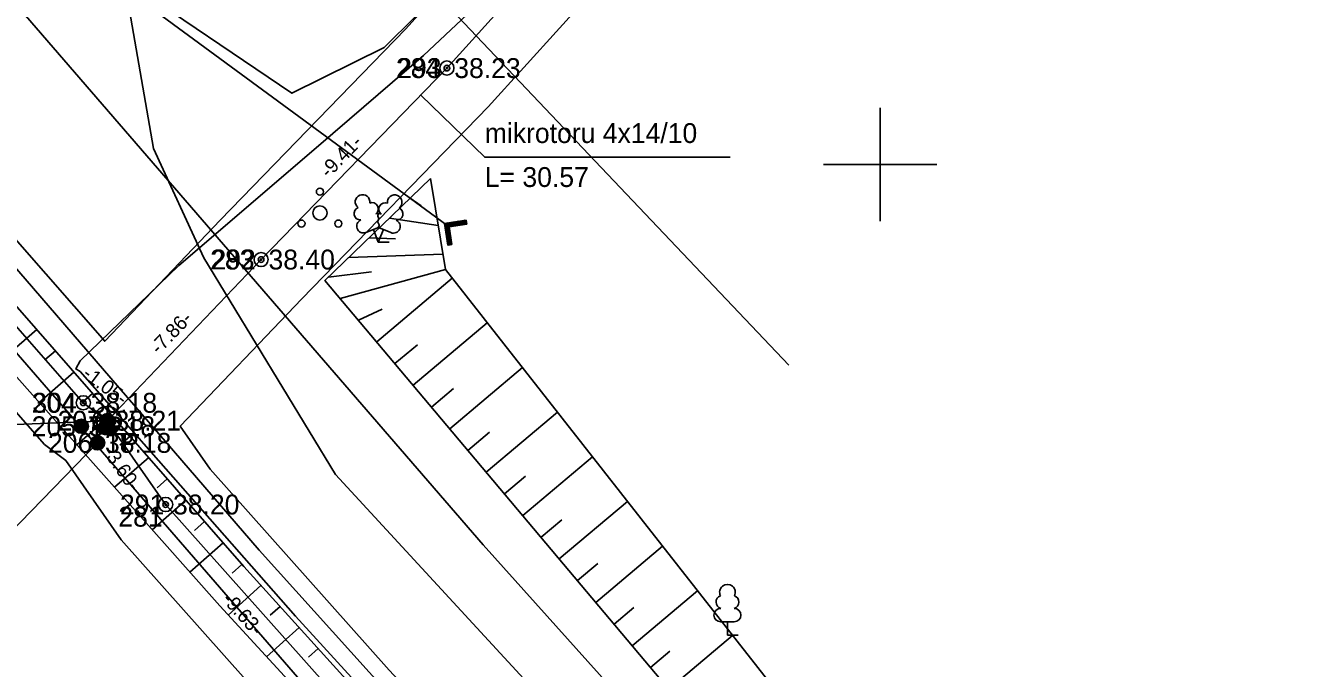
# Model space of a CAD drawing. Extents: x 647603 to 650850, y 6482647 to 6486043.
# Drawn here: x 649119.86 to 649164.86, y 6483582.24 to 6483604.9 of the extents above; entities that cross this region are included whole.
import ezdxf

# ---------------------------------------------------------------- set-up
doc = ezdxf.new("R2010")
doc.units = 0
for name, color, linetype in [('JOONSIDE', 7, 'Continuous'), ('KOORDPUNKT', 7, 'Continuous'), ('MOOTKORG_EH2000', 7, 'Continuous'), ('MOOTMPUNKT', 7, 'Continuous'), ('MOOTNR', 7, 'Continuous'), ('MOOTPIIR', 7, 'Continuous'), ('MPOHULIIN', 7, 'Continuous'), ('PIIR', 7, 'Continuous'), ('POST', 7, 'Continuous'), ('PUU', 7, 'Continuous'), ('RELJEEF', 7, 'Continuous'), ('SIKAEV', 7, 'Continuous'), ('SITRASS', 7, 'Continuous'), ('TEE', 7, 'Continuous'), ('TRUUP', 7, 'Continuous'), ('VORK', 7, 'Continuous')]:
    doc.layers.add(name, color=color, linetype=linetype)

msp = doc.modelspace()

# ---------------------------------------------------------------- linework, layer by layer
at = {"layer": 'KOORDPUNKT'}
for centre, radius in [((649134.722, 6483603.402), 0.25), ((649134.722, 6483603.402), 0.025), ((649134.722, 6483603.402), 0.0221), ((649134.722, 6483603.402), 0.0191), ((649134.722, 6483603.402), 0.0161), ((649134.722, 6483603.402), 0.0132), ((649134.722, 6483603.402), 0.0102), ((649134.722, 6483603.402), 0.00726), ((649134.722, 6483603.402), 0.0043), ((649128.171, 6483596.652), 0.25), ((649128.171, 6483596.652), 0.025), ((649128.171, 6483596.652), 0.0221), ((649128.171, 6483596.652), 0.0191), ((649128.171, 6483596.652), 0.0161), ((649128.171, 6483596.652), 0.0132), ((649128.171, 6483596.652), 0.0102), ((649128.171, 6483596.652), 0.00726), ((649128.171, 6483596.652), 0.0043), ((649121.901, 6483591.603), 0.25), ((649121.901, 6483591.603), 0.025), ((649121.901, 6483591.603), 0.0221), ((649121.901, 6483591.603), 0.0191), ((649121.901, 6483591.603), 0.0161), ((649121.901, 6483591.603), 0.0132), ((649121.901, 6483591.603), 0.0102), ((649121.901, 6483591.603), 0.00726), ((649121.901, 6483591.603), 0.0043), ((649122.744, 6483590.971), 0.25), ((649122.744, 6483590.971), 0.025), ((649122.744, 6483590.971), 0.0221), ((649122.744, 6483590.971), 0.0191), ((649122.744, 6483590.971), 0.0161), ((649122.744, 6483590.971), 0.0132), ((649122.744, 6483590.971), 0.0102), ((649122.744, 6483590.971), 0.00726), ((649122.744, 6483590.971), 0.0043), ((649124.804, 6483588.016), 0.25), ((649124.804, 6483588.016), 0.025), ((649124.804, 6483588.016), 0.0221), ((649124.804, 6483588.016), 0.0191), ((649124.804, 6483588.016), 0.0161), ((649124.804, 6483588.016), 0.0132), ((649124.804, 6483588.016), 0.0102), ((649124.804, 6483588.016), 0.00726), ((649124.804, 6483588.016), 0.0043)]:
    msp.add_circle(centre, radius, dxfattribs=at)
at = {"layer": 'MOOTMPUNKT'}
for centre in [(649134.722, 6483603.402), (649128.171, 6483596.652), (649121.901, 6483591.603), (649121.831, 6483590.776), (649122.744, 6483590.971), (649122.405, 6483590.189), (649124.804, 6483588.016)]:
    msp.add_circle(centre, 0.1, dxfattribs=at)
at = {"layer": 'MOOTPIIR'}
for points in [[(649159.856, 6483552.786), (649149.872, 6483563.618), (649142.516, 6483571.693), (649132.683, 6483582.176), (649126.377, 6483589.257), (649125.32, 6483590.773), (649129.612, 6483595.265), (649136.182, 6483602.034), (649144.977, 6483611.76), (649143.497, 6483614.458), (649142.536, 6483616.212), (649139.028, 6483614.289), (649139.99, 6483612.535), (649140.101, 6483612.332), (649133.262, 6483604.77), (649126.73, 6483598.039), (649122.656, 6483593.775), (649115.326, 6483602.128), (649106.369, 6483612.491), (649095.611, 6483625.165), (649086.716, 6483635.313), (649077.265, 6483645.795), (649067.421, 6483656.506), (649058.535, 6483665.838)], [(649055.693, 6483663.022), (649064.499, 6483653.774), (649074.307, 6483643.103), (649083.726, 6483632.655), (649092.583, 6483622.553), (649103.331, 6483609.889), (649112.31, 6483599.5), (649120.535, 6483590.128), (649121.287, 6483589.564), (649123.231, 6483586.775), (649129.731, 6483579.478), (649139.578, 6483568.977), (649146.922, 6483560.916), (649156.924, 6483550.066), (649166.671, 6483539.624)]]:
    msp.add_lwpolyline(points, dxfattribs=at)
at = {"layer": 'MPOHULIIN'}
msp.add_lwpolyline([(649078.599, 6483671.155), (649089.706, 6483653.108), (649122.104, 6483618.928), (649146.775, 6483592.924)], dxfattribs=at)
at = {"layer": 'PIIR'}
for points in [[(649188.12, 6483702.75), (649205.23, 6483687.66), (649248.07, 6483651.84), (649155.3, 6483566.2), (649150.42, 6483569.84), (649157.42, 6483578.04), (649153.33, 6483581.44), (649147.07, 6483574.26), (649136, 6483586.59), (649106.42, 6483620.8), (649108.48, 6483622.86)], [(649207.24, 6483501.6), (649195.93, 6483497.36), (649030.89, 6483443.72), (649022.31, 6483442.3), (649017.91, 6483442.3), (649009.65, 6483444.09), (649001.94, 6483451.27), (648916.99, 6483572.2), (649033.51, 6483686.99), (649065.19, 6483654.96), (649083.85, 6483634.54), (649130.06, 6483581.23), (649173.13, 6483535.11), (649192.01, 6483516.32)]]:
    msp.add_lwpolyline(points, close=True, dxfattribs=at)
for points in [[(649308.21, 6483427), (649287.8, 6483440.33), (649259.51, 6483459.39), (649237.86, 6483475.28), (649221.37, 6483489), (649207.24, 6483501.6), (649192.01, 6483516.32), (649173.13, 6483535.11), (649130.06, 6483581.23), (649083.85, 6483634.54), (649065.19, 6483654.96), (649033.51, 6483686.99)], [(649070.99, 6483660.48), (649089.83, 6483639.86), (649106.42, 6483620.8), (649136, 6483586.59), (649147.07, 6483574.26), (649146.34, 6483573.47), (649150.42, 6483569.84), (649155.3, 6483566.2), (649178.87, 6483540.67), (649197.61, 6483522.04), (649215.71, 6483504.87), (649226.59, 6483495.06), (649242.78, 6483481.58), (649264.11, 6483465.93), (649292.22, 6483446.99)]]:
    msp.add_lwpolyline(points, dxfattribs=at)
at = {"layer": 'POST'}
msp.add_lwpolyline([(649122.405, 6483590.189), (649119.283, 6483586.979), (649113.053, 6483586.979)], dxfattribs=at)
for centre, radius in [((649121.831, 6483590.776), 0.25), ((649121.831, 6483590.776), 0.225), ((649121.831, 6483590.776), 0.2), ((649121.831, 6483590.776), 0.175), ((649121.831, 6483590.776), 0.15), ((649121.831, 6483590.776), 0.125), ((649121.831, 6483590.776), 0.1), ((649121.831, 6483590.776), 0.075), ((649121.831, 6483590.776), 0.05), ((649121.831, 6483590.776), 0.025), ((649122.405, 6483590.189), 0.25), ((649122.405, 6483590.189), 0.225), ((649122.405, 6483590.189), 0.2), ((649122.405, 6483590.189), 0.175), ((649122.405, 6483590.189), 0.15), ((649122.405, 6483590.189), 0.125), ((649122.405, 6483590.189), 0.1), ((649122.405, 6483590.189), 0.075), ((649122.405, 6483590.189), 0.05), ((649122.405, 6483590.189), 0.025)]:
    msp.add_circle(centre, radius, dxfattribs=at)
at = {"layer": 'PUU'}
for p, q in [((649131.864, 6483597.606), (649132.309, 6483597.781)), ((649132.304, 6483597.271), (649132.129, 6483597.711)), ((649132.304, 6483597.271), (649132.484, 6483597.711)), ((649132.309, 6483597.781), (649132.749, 6483597.601)), ((649132.684, 6483597.271), (649132.304, 6483597.271)), ((649144.856, 6483583.88), (649144.376, 6483583.88)), ((649144.616, 6483583.405), (649144.616, 6483583.88)), ((649144.996, 6483583.405), (649144.616, 6483583.405))]:
    msp.add_line(p, q, dxfattribs=at)
msp.add_lwpolyline([(649132.309, 6483598.276), (649132.289, 6483598.201), (649132.289, 6483598.181), (649132.299, 6483598.151), (649132.319, 6483598.116), (649132.324, 6483598.096), (649132.309, 6483598.061), (649132.284, 6483598.011), (649132.279, 6483597.986), (649132.284, 6483597.971), (649132.294, 6483597.941), (649132.329, 6483597.881), (649132.334, 6483597.861), (649132.329, 6483597.841), (649132.314, 6483597.806), (649132.309, 6483597.781)], dxfattribs=at)
for centre, radius in [((649130.245, 6483599.045), 0.125), ((649130.245, 6483598.295), 0.25), ((649129.595, 6483597.92), 0.125), ((649130.895, 6483597.92), 0.125)]:
    msp.add_circle(centre, radius, dxfattribs=at)
for centre, radius, start, end in [((649131.747, 6483598.685), 0.256, 111.5027, 232.5173), ((649131.747, 6483598.685), 0.256, 350.4856, 111.5002), ((649132.883, 6483598.676), 0.256, 67.6168, 188.6314), ((649132.883, 6483598.676), 0.256, 306.5997, 67.6143), ((649131.673, 6483598.274), 0.224, 111.4304, 274.4987), ((649132.082, 6483598.435), 0.224, 308.5041, 111.5725), ((649132.545, 6483598.43), 0.225, 67.7016, 230.5126), ((649132.95, 6483598.264), 0.224, 264.6183, 67.6866), ((649131.778, 6483597.829), 0.237, 111.5014, 291.5004), ((649132.308, 6483598.038), 0.237, 66.7655, 111.5015), ((649132.839, 6483597.821), 0.237, 247.6166, 67.6155), ((649144.616, 6483584.925), 0.277, 332.5799, 207.4201), ((649144.446, 6483584.578), 0.233, 109.0217, 253.1415), ((649144.786, 6483584.578), 0.233, 286.8508, 70.9859), ((649144.379, 6483584.117), 0.238, 90.0016, 269.3953), ((649144.853, 6483584.117), 0.238, 270.6047, 89.9984)]:
    msp.add_arc(centre, radius, start, end, dxfattribs=at)
at = {"layer": 'RELJEEF'}
for p, q in [((649133.424, 6483598.811), (649133.81, 6483598.549)), ((649132.704, 6483598.117), (649134.414, 6483597.85)), ((649131.985, 6483597.422), (649132.905, 6483597.378)), ((649131.265, 6483596.728), (649134.58, 6483596.842)), ((649130.546, 6483596.033), (649132.066, 6483596.214)), ((649130.959, 6483595.28), (649134.668, 6483596.304)), ((649132.247, 6483593.75), (649134.912, 6483595.993)), ((649131.603, 6483594.515), (649132.44, 6483594.898)), ((649133.534, 6483592.22), (649136.148, 6483594.418)), ((649120.257, 6483594.189), (649119.022, 6483593.11)), ((649132.891, 6483592.985), (649133.682, 6483593.651)), ((649120.915, 6483593.436), (649120.546, 6483593.114)), ((649121.573, 6483592.684), (649120.35, 6483591.614)), ((649134.822, 6483590.689), (649137.383, 6483592.844)), ((649134.178, 6483591.454), (649134.954, 6483592.107)), ((649122.231, 6483591.931), (649121.866, 6483591.611)), ((649136.11, 6483589.159), (649138.618, 6483591.27)), ((649122.889, 6483591.178), (649121.678, 6483590.118)), ((649123.548, 6483590.425), (649123.186, 6483590.109)), ((649135.466, 6483589.924), (649136.226, 6483590.564)), ((649124.206, 6483589.672), (649123.005, 6483588.623)), ((649137.397, 6483587.629), (649139.854, 6483589.695)), ((649136.754, 6483588.394), (649137.498, 6483589.02)), ((649124.864, 6483588.919), (649124.505, 6483588.606)), ((649125.522, 6483588.166), (649124.333, 6483587.127)), ((649138.685, 6483586.098), (649141.089, 6483588.121)), ((649126.18, 6483587.413), (649125.825, 6483587.103)), ((649138.041, 6483586.863), (649138.77, 6483587.477)), ((649126.838, 6483586.66), (649125.661, 6483585.631)), ((649139.973, 6483584.568), (649142.324, 6483586.547)), ((649127.496, 6483585.907), (649127.145, 6483585.6)), ((649139.329, 6483585.333), (649140.042, 6483585.933)), ((649128.166, 6483585.165), (649127.013, 6483584.12)), ((649141.26, 6483583.038), (649143.56, 6483584.972)), ((649128.838, 6483584.424), (649128.493, 6483584.112)), ((649140.617, 6483583.803), (649141.314, 6483584.39)), ((649129.509, 6483583.683), (649128.367, 6483582.648)), ((649142.548, 6483581.507), (649144.795, 6483583.398)), ((649130.18, 6483582.942), (649129.839, 6483582.633)), ((649141.904, 6483582.272), (649142.586, 6483582.846))]:
    msp.add_line(p, q, dxfattribs=at)
for points in [[(649091.506, 6483627.496), (649107.994, 6483608.218), (649127.564, 6483585.83), (649148.839, 6483562.342), (649163.782, 6483546.227), (649182.145, 6483527.629), (649200.26, 6483509.539), (649202.727, 6483506.168)], [(649202.675, 6483506.074), (649199.29, 6483508.126), (649180.959, 6483527.01), (649163.338, 6483544.786), (649148.055, 6483561.244), (649126.71, 6483584.45), (649106.62, 6483607.079), (649095.804, 6483618.798), (649089.687, 6483625.814)], [(649134.143, 6483599.506), (649130.424, 6483595.916), (649154.607, 6483567.176), (649161.866, 6483558.293), (649164.65, 6483559.891)], [(649134.143, 6483599.506), (649134.668, 6483596.304), (649154.638, 6483570.855), (649164.432, 6483560.056), (649164.65, 6483559.891)]]:
    msp.add_lwpolyline(points, dxfattribs=at)
at = {"layer": 'SIKAEV'}
for p, q in [((649122.744, 6483591.471), (649122.744, 6483590.971)), ((649122.744, 6483590.971), (649122.329, 6483590.696)), ((649122.744, 6483590.971), (649123.159, 6483590.696))]:
    msp.add_line(p, q, dxfattribs=at)
msp.add_circle((649122.744, 6483590.971), 0.5, dxfattribs=at)
for radius in [0.4, 0.375, 0.35, 0.325, 0.3, 0.275, 0.25, 0.225, 0.2, 0.175, 0.15, 0.125, 0.1, 0.075, 0.05, 0.475, 0.45, 0.425]:
    msp.add_arc((649122.744, 6483590.971), radius, 213.5305, 326.4695, dxfattribs=at)
at = {"layer": 'SITRASS'}
for p, q in [((649122.567, 6483591.148), (649122.39, 6483591.325)), ((649122.744, 6483591.221), (649122.744, 6483591.471)), ((649122.921, 6483591.148), (649123.098, 6483591.325)), ((649122.494, 6483590.971), (649122.244, 6483590.971)), ((649122.567, 6483590.794), (649122.39, 6483590.617)), ((649122.921, 6483590.794), (649123.098, 6483590.617)), ((649122.994, 6483590.971), (649123.244, 6483590.971)), ((649122.744, 6483590.721), (649122.744, 6483590.471))]:
    msp.add_line(p, q, dxfattribs=at)
for points in [[(648984.76, 6483752.071), (648989.783, 6483744.919), (648999.51, 6483732.045), (649007.987, 6483720.231), (649013.834, 6483711.37), (649022.49, 6483699.815), (649026.482, 6483695.43), (649034.361, 6483686.646), (649041.395, 6483679.482), (649049.343, 6483671.961), (649057.114, 6483664.43), (649065.96, 6483655.14), (649075.786, 6483644.449), (649085.221, 6483633.984), (649094.097, 6483623.859), (649104.85, 6483611.19), (649113.818, 6483600.814), (649121.901, 6483591.603), (649122.744, 6483590.971)], [(649164.983, 6483545.967), (649156.084, 6483555.195), (649147.505, 6483564.423), (649138.516, 6483574.085), (649129.385, 6483584.076), (649121.789, 6483592.71), (649121.637, 6483592.797), (649121.785, 6483593.084), (649125.271, 6483596.448), (649130.19, 6483600.658), (649133.901, 6483603.851), (649138.708, 6483608.37), (649142.097, 6483612.41), (649142.03, 6483612.738), (649141.512, 6483613.33)], [(649122.744, 6483590.971), (649128.171, 6483596.652), (649134.722, 6483603.402), (649142.539, 6483612.046), (649141.744, 6483613.497)], [(649133.8, 6483602.452), (649136.058, 6483600.261), (649144.714, 6483600.261)], [(649122.744, 6483590.971), (649118.324, 6483590.791), (649111.594, 6483590.791)], [(649191.75, 6483517.106), (649186.066, 6483522.865), (649176.93, 6483532.148), (649168.111, 6483541.012), (649158.39, 6483551.426), (649148.397, 6483562.267), (649141.047, 6483570.335), (649131.207, 6483580.827), (649124.804, 6483588.016), (649122.744, 6483590.971)]]:
    msp.add_lwpolyline(points, dxfattribs=at)
for radius in [0.25, 0.225, 0.2, 0.175, 0.15, 0.125, 0.1, 0.075, 0.05, 0.025]:
    msp.add_circle((649122.744, 6483590.971), radius, dxfattribs=at)
at = {"layer": 'TEE'}
for points in [[(649370.094, 6483392.069), (649342.772, 6483407.216), (649310.183, 6483427.708), (649287.041, 6483442.923), (649260.029, 6483461.257), (649236.927, 6483478.036), (649217.791, 6483494.944), (649205.787, 6483506.01), (649194.09, 6483516.815), (649182.282, 6483528.49), (649163.926, 6483547.183), (649149.331, 6483562.867), (649128.105, 6483586.407), (649108.64, 6483608.964), (649091.596, 6483627.772)], [(649135.858, 6483607.456), (649132.514, 6483604.127), (649129.255, 6483602.515), (649123.345, 6483606.523), (649124.379, 6483600.563), (649126.156, 6483596.711), (649130.796, 6483589.07), (649152.519, 6483565.508), (649160.3, 6483557.69), (649167.181, 6483550.99), (649167.135, 6483550.331), (649184.946, 6483531.613), (649193.074, 6483523.783), (649196.734, 6483523.859), (649199.487, 6483525.889)]]:
    msp.add_lwpolyline(points, dxfattribs=at)
at = {"layer": 'TRUUP'}
for p, q in [((649115.64, 6483611.884), (649134.717, 6483597.868)), ((649135.405, 6483598.045), (649134.636, 6483597.928)), ((649135.416, 6483597.975), (649134.717, 6483597.868)), ((649135.044, 6483597.846), (649134.743, 6483597.944)), ((649135.099, 6483597.854), (649134.798, 6483597.952)), ((649135.154, 6483597.863), (649134.853, 6483597.961)), ((649135.209, 6483597.871), (649134.908, 6483597.969)), ((649135.264, 6483597.88), (649134.963, 6483597.978)), ((649135.319, 6483597.888), (649135.018, 6483597.986)), ((649135.374, 6483597.896), (649135.073, 6483597.994)), ((649135.427, 6483597.906), (649135.128, 6483598.003)), ((649135.422, 6483597.933), (649135.183, 6483598.011)), ((649135.418, 6483597.961), (649135.238, 6483598.02)), ((649135.414, 6483597.989), (649135.293, 6483598.028)), ((649135.41, 6483598.016), (649135.348, 6483598.036)), ((649135.427, 6483597.905), (649135.405, 6483598.045)), ((649134.636, 6483597.928), (649134.754, 6483597.158)), ((649134.934, 6483597.829), (649134.636, 6483597.926)), ((649134.88, 6483597.821), (649134.64, 6483597.899)), ((649134.825, 6483597.812), (649134.645, 6483597.871)), ((649134.8, 6483597.794), (649134.649, 6483597.843)), ((649134.805, 6483597.766), (649134.653, 6483597.816)), ((649134.809, 6483597.739), (649134.657, 6483597.788)), ((649134.813, 6483597.711), (649134.661, 6483597.76)), ((649134.817, 6483597.683), (649134.666, 6483597.733)), ((649134.821, 6483597.656), (649134.67, 6483597.705)), ((649134.826, 6483597.628), (649134.674, 6483597.677)), ((649134.83, 6483597.6), (649134.678, 6483597.65)), ((649134.834, 6483597.573), (649134.683, 6483597.622)), ((649134.838, 6483597.545), (649134.687, 6483597.594)), ((649134.989, 6483597.838), (649134.689, 6483597.936)), ((649134.843, 6483597.517), (649134.691, 6483597.567)), ((649134.847, 6483597.49), (649134.695, 6483597.539)), ((649134.851, 6483597.462), (649134.7, 6483597.511)), ((649134.717, 6483597.868), (649134.824, 6483597.169)), ((649135.427, 6483597.905), (649134.798, 6483597.808)), ((649134.798, 6483597.808), (649134.894, 6483597.18)), ((649134.855, 6483597.434), (649134.704, 6483597.484)), ((649134.86, 6483597.407), (649134.708, 6483597.456)), ((649134.864, 6483597.379), (649134.712, 6483597.428)), ((649134.868, 6483597.351), (649134.716, 6483597.401)), ((649134.872, 6483597.324), (649134.721, 6483597.373)), ((649134.876, 6483597.296), (649134.725, 6483597.345)), ((649134.881, 6483597.268), (649134.729, 6483597.318)), ((649134.885, 6483597.241), (649134.733, 6483597.29)), ((649134.889, 6483597.213), (649134.738, 6483597.262)), ((649134.893, 6483597.185), (649134.742, 6483597.235)), ((649134.85, 6483597.173), (649134.746, 6483597.207)), ((649134.795, 6483597.165), (649134.75, 6483597.179)), ((649134.894, 6483597.18), (649134.754, 6483597.158))]:
    msp.add_line(p, q, dxfattribs=at)
at = {"layer": 'VORK'}
for p, q in [((649150, 6483602), (649150, 6483598)), ((649148, 6483600), (649152, 6483600))]:
    msp.add_line(p, q, dxfattribs=at)

# ---------------------------------------------------------------- texts
at = {"layer": 'JOONSIDE'}
for s, rotation, p in [('-9.41-', 45.8572, (649130.553, 6483599.501)), ('-7.86-', 46.3099, (649124.568, 6483593.278)), ('-1.05-', 323.141, (649121.835, 6483592.538)), ('-3.60-', 304.8813, (649122.566, 6483589.871)), ('-9.63-', 311.6904, (649126.762, 6483584.653))]:
    msp.add_text(s, height=0.5, rotation=rotation, dxfattribs=at).set_placement(p)
at = {"layer": 'KOORDPUNKT'}
for s, p in [('284 ', (649132.925, 6483603.052)), ('283 ', (649126.374, 6483596.302)), ('304 ', (649120.104, 6483591.253)), ('281 ', (649123.136, 6483587.237))]:
    msp.add_text(s, height=0.7, dxfattribs=at).set_placement(p)
at = {"layer": 'MOOTKORG_EH2000'}
for s, p in [(' 38.23', (649134.722, 6483603.052)), (' 38.40', (649128.171, 6483596.302)), (' 38.18', (649121.901, 6483591.253)), (' 38.21', (649122.744, 6483590.621)), (' 38.18', (649121.831, 6483590.426)), (' 38.18', (649122.405, 6483589.839)), (' 38.20', (649124.804, 6483587.666))]:
    msp.add_text(s, height=0.7, dxfattribs=at).set_placement(p)
at = {"layer": 'MOOTNR'}
for s, p in [('293 ', (649132.972, 6483603.052)), ('292 ', (649126.421, 6483596.302)), ('204 ', (649120.081, 6483591.253)), ('207 ', (649120.994, 6483590.621)), ('205 ', (649120.081, 6483590.426)), ('206 ', (649120.655, 6483589.839)), ('291 ', (649123.194, 6483587.666))]:
    msp.add_text(s, height=0.7, dxfattribs=at).set_placement(p)
at = {"layer": 'POST'}
for p in [(649121.831, 6483590.426), (649122.405, 6483589.839)]:
    msp.add_text(' TP', height=0.7, dxfattribs=at).set_placement(p)
at = {"layer": 'SITRASS'}
for s, p in [('mikrotoru 4x14/10 ', (649136.058, 6483600.761)), ('L= 30.57', (649136.058, 6483599.211))]:
    msp.add_text(s, height=0.7, dxfattribs=at).set_placement(p)

doc.saveas('drawing.dxf')
